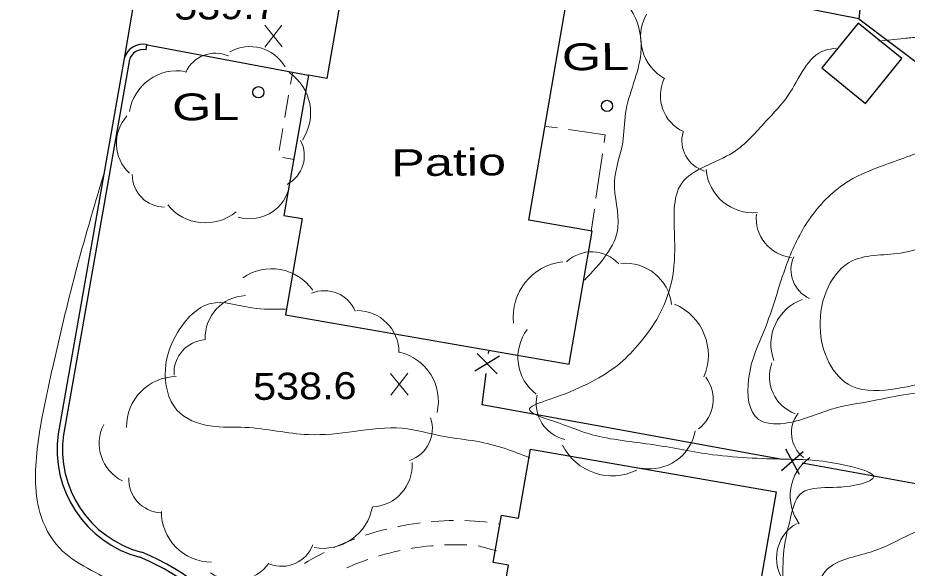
# Model space of a CAD drawing. Extents: x 2361708 to 2370558, y 6977955 to 6991887.
# Drawn here: x 2366593.7 to 2366752.4, y 6983523.9 to 6983622.1 of the extents above; entities that cross this region are included whole.
import ezdxf

# ---------------------------------------------------------------- set-up
doc = ezdxf.new("R2010")
doc.units = 0
doc.header["$LTSCALE"] = 1.9
for name, color, linetype, lineweight in [('11', 7, 'Continuous', 25), ('13', 7, 'Continuous', 13), ('14', 7, 'Continuous', 13), ('17', 7, 'Continuous', 25), ('2', 7, 'Continuous', 25), ('20', 7, 'Continuous', 25), ('29', 7, 'Continuous', 13), ('31', 7, 'Continuous', 13), ('35', 7, 'Continuous', 13)]:
    doc.layers.add(name, color=color, linetype=linetype, lineweight=lineweight)

msp = doc.modelspace()

# ---------------------------------------------------------------- linework, layer by layer
at = {"layer": '11'}
for points in [[(2366684.888, 6983586.01), (2366691.513, 6983624.375), (2366652.287, 6983631.142), (2366648.866, 6983611.318), (2366645.57, 6983611.887), (2366641.218, 6983586.844), (2366644.453, 6983586.285), (2366641.477, 6983569.126), (2366692.093, 6983560.337), (2366696.207, 6983584.047)], [(2366744.992, 6983606.863), (2366751.477, 6983614.855), (2366743.656, 6983621.191), (2366737.182, 6983613.199)], [(2366674.186, 6983483.153), (2366681.284, 6983524.423), (2366678.55, 6983524.897), (2366680.019, 6983533.381), (2366683.064, 6983532.85), (2366685.187, 6983545.131), (2366729.011, 6983537.558), (2366718.291, 6983475.533)]]:
    msp.add_lwpolyline(points, close=True, dxfattribs=at)
at = {"layer": '13'}
for p, q in [((2366642.727, 6983612.26), (2366642.385, 6983610.287)), ((2366642.044, 6983608.313), (2366641.361, 6983604.367)), ((2366641.02, 6983602.393), (2366640.348, 6983598.447)), ((2366641.029, 6983597.193), (2366643.023, 6983596.852)), ((2366679.444, 6983531.796), (2366679.724, 6983531.738)), ((2366675.85, 6983527.921), (2366679.159, 6983527.032))]:
    msp.add_line(p, q, dxfattribs=at)
for points in [[(2366661.547, 6983531.335), (2366661.647, 6983531.356), (2366662.546, 6983531.535), (2366663.434, 6983531.693), (2366664.343, 6983531.832), (2366665.242, 6983531.96), (2366665.491, 6983531.993)], [(2366667.479, 6983532.202), (2366667.959, 6983532.246), (2366668.868, 6983532.315), (2366669.778, 6983532.363), (2366670.698, 6983532.392), (2366671.478, 6983532.41)], [(2366673.478, 6983532.399), (2366674.338, 6983532.367), (2366675.248, 6983532.316), (2366676.159, 6983532.254), (2366677.07, 6983532.173), (2366677.471, 6983532.137)], [(2366655.752, 6983529.79), (2366656.35, 6983529.986), (2366657.227, 6983530.254), (2366658.105, 6983530.503), (2366658.983, 6983530.741), (2366659.591, 6983530.897)], [(2366650.172, 6983527.596), (2366650.402, 6983527.699), (2366651.238, 6983528.067), (2366652.075, 6983528.415), (2366652.911, 6983528.763), (2366653.768, 6983529.091), (2366653.868, 6983529.122)], [(2366669.859, 6983528.044), (2366670.049, 6983528.056), (2366670.889, 6983528.084), (2366671.729, 6983528.092), (2366672.569, 6983528.09), (2366673.419, 6983528.068), (2366673.859, 6983528.052)], [(2366644.889, 6983524.766), (2366645.555, 6983525.163), (2366646.341, 6983525.62), (2366647.137, 6983526.058), (2366647.943, 6983526.495), (2366648.381, 6983526.71)], [(2366658.057, 6983526.062), (2366658.406, 6983526.165), (2366659.224, 6983526.393), (2366660.032, 6983526.611), (2366660.86, 6983526.808), (2366661.679, 6983526.996), (2366661.928, 6983527.049)], [(2366663.895, 6983527.427), (2366664.174, 6983527.47), (2366665.003, 6983527.598), (2366665.842, 6983527.706), (2366666.671, 6983527.814), (2366667.511, 6983527.891), (2366667.86, 6983527.915)], [(2366652.427, 6983523.988), (2366652.855, 6983524.172), (2366653.632, 6983524.499), (2366654.419, 6983524.807), (2366655.206, 6983525.114), (2366656.004, 6983525.392), (2366656.153, 6983525.443)]]:
    msp.add_lwpolyline(points, dxfattribs=at)
at = {"layer": '14'}
for p, q in [((2366689.992, 6983602.47), (2366687.999, 6983602.76)), ((2366696.881, 6983589.944), (2366698.026, 6983597.866)), ((2366696.018, 6983584.006), (2366696.59, 6983587.961))]:
    msp.add_line(p, q, dxfattribs=at)
msp.add_lwpolyline([(2366698.317, 6983599.848), (2366698.514, 6983601.23), (2366691.975, 6983602.178)], dxfattribs=at)
at = {"layer": '17'}
for p, q in [((2366743.809, 6983621.933), (2366755.776, 6983612.886)), ((2366679.649, 6983561.759), (2366675.284, 6983559.067)), ((2366679.259, 6983558.585), (2366675.674, 6983562.241)), ((2366677.715, 6983562.2), (2366677.77, 6983562.641)), ((2366733.824, 6983544.644), (2366729.956, 6983541.287)), ((2366730.678, 6983545.224), (2366733.112, 6983540.707))]:
    msp.add_line(p, q, dxfattribs=at)
for points in [[(2366747.004, 6983651.864), (2366743.809, 6983621.933), (2366714.482, 6983627.754)], [(2366730.127, 6983543.318), (2366676.601, 6983553.069), (2366677.278, 6983558.626)], [(2366790.305, 6983536.431), (2366788.641, 6983532.655), (2366733.673, 6983542.672)]]:
    msp.add_lwpolyline(points, dxfattribs=at)
at = {"layer": '2'}
for p, q in [((2366616.545, 6983637.502), (2366612.7, 6983614.844)), ((2366616.615, 6983616.392), (2366616.756, 6983617.343)), ((2366616.827, 6983617.324), (2366645.57, 6983611.907)), ((2366612.7, 6983614.844), (2366600.917, 6983547.869)), ((2366613.642, 6983614.673), (2366601.859, 6983547.698))]:
    msp.add_line(p, q, dxfattribs=at)
for centre, radius, start, end in [((2366616.049, 6983613.943), 3.469, 77.04177, 164.94285), ((2366616.049, 6983613.943), 2.509, 77.04177, 164.94285), ((2366620.705, 6983545.125), 19.977, 172.10456, 254.80165), ((2366620.705, 6983545.125), 19.017, 172.10456, 254.80165), ((2366600.692, 6983489.015), 40.645, 355.41153, 68.14116), ((2366600.692, 6983489.015), 39.684, 355.41153, 68.14116)]:
    msp.add_arc(centre, radius, start, end, dxfattribs=at)
at = {"layer": '20'}
for centre in [(2366636.648, 6983608.852), (2366698.845, 6983606.414)]:
    msp.add_circle(centre, 1, dxfattribs=at)
at = {"layer": '29'}
for centre, radius, start, end in [((2366713.303, 6983618.646), 8.462, 150.91556, 240.91556), ((2366635.138, 6983609.756), 7.239, 29.83295, 119.83295), ((2366628.978, 6983610.034), 5.785, 66.27912, 156.27912), ((2366622.204, 6983604.009), 8.683, 80.69094, 170.69094), ((2366637.284, 6983605.141), 8.683, 326.11891, 56.11891), ((2366715.429, 6983608.251), 7.055, 155.45335, 245.45335), ((2366618.542, 6983599.722), 7.239, 137.51309, 227.51309), ((2366717.842, 6983600.2), 5.638, 163.82781, 253.82781), ((2366639.06, 6983597.514), 5.785, 298.04072, 28.04072), ((2366724.968, 6983595.785), 8.462, 185.00971, 275.00971), ((2366619.916, 6983594.14), 5.785, 180.0368, 270.0368), ((2366635.097, 6983593.508), 7.239, 253.4641, 343.4641), ((2366627.194, 6983594.221), 8.683, 219.20796, 309.20796), ((2366732.526, 6983586.375), 7.055, 174.07857, 264.07857), ((2366696.104, 6983573.765), 6.59, 42.83917, 132.83917), ((2366737.314, 6983577.18), 5.638, 155.79221, 245.79221), ((2366638.986, 6983568.368), 8.974, 34.8921, 124.8921), ((2366692.009, 6983568.762), 9.891, 96.54106, 186.54106), ((2366702.158, 6983570.08), 8.247, 5.95459, 95.95459), ((2366634.645, 6983565.072), 7.482, 92.44717, 182.44717), ((2366648.423, 6983567.446), 5.979, 22.67807, 112.67807), ((2366707.037, 6983561.913), 9.891, 337.08285, 67.08285), ((2366736.552, 6983563.884), 8.462, 109.95347, 199.95347), ((2366654.242, 6983562.414), 7.482, 0.01662, 90.01662), ((2366691.202, 6983561.552), 8.247, 143.00379, 233.00379), ((2366627.569, 6983558.727), 5.979, 93.60612, 183.60612), ((2366659.789, 6983553.727), 8.974, 346.96752, 76.96752), ((2366734.896, 6983558.074), 7.055, 159.52148, 249.52148), ((2366622.087, 6983549.138), 8.974, 90.70789, 180.70789), ((2366711.205, 6983554.015), 6.59, 307.01444, 37.01444), ((2366692.812, 6983553.32), 6.59, 167.1402, 257.1402), ((2366661.709, 6983548.8), 5.979, 288.69564, 18.69564), ((2366737.4, 6983548.081), 5.638, 141.64394, 231.64394), ((2366615.735, 6983546.175), 7.482, 153.33553, 243.33553), ((2366706.476, 6983549.88), 8.247, 259.7633, 349.7633), ((2366699.779, 6983550.28), 9.891, 206.37988, 296.37988), ((2366656.601, 6983542.304), 7.482, 273.42909, 3.42909), ((2366740, 6983536.816), 8.462, 126.0874, 216.0874), ((2366619.497, 6983539.78), 5.979, 177.48183, 267.48183), ((2366648.141, 6983536.42), 8.974, 260.07567, 350.07567), ((2366628.313, 6983533.965), 8.974, 179.6924, 269.6924), ((2366736.151, 6983525.723), 7.055, 118.74647, 208.74647), ((2366640.803, 6983530.221), 5.979, 248.89079, 338.89079), ((2366632.477, 6983529.159), 7.482, 234.14393, 324.14393)]:
    msp.add_arc(centre, radius, start, end, dxfattribs=at)
at = {"layer": '31'}
for p, q in [((2366640.892, 6983616.943), (2366637.774, 6983620.793)), ((2366637.811, 6983616.913), (2366640.855, 6983620.823)), ((2366663.344, 6983554.813), (2366660.227, 6983558.664)), ((2366660.264, 6983554.784), (2366663.307, 6983558.693))]:
    msp.add_line(p, q, dxfattribs=at)
at = {"layer": '35'}
for points in [[(2366634.791, 6983919.569), (2366632.667, 6983912.539), (2366627.202, 6983898.356), (2366624.039, 6983887.106), (2366616.496, 6983871.663), (2366613.136, 6983862.14), (2366609.482, 6983856.205), (2366604.22, 6983852.195), (2366602.436, 6983848.438), (2366604.988, 6983846.192), (2366609.012, 6983842.61), (2366607.842, 6983834.219), (2366604.316, 6983824.374), (2366600.197, 6983816.855), (2366595.104, 6983813.926), (2366586.855, 6983813.848), (2366579.375, 6983814.807), (2366565.709, 6983816.387), (2366552.761, 6983818.243), (2366538.688, 6983819.56), (2366528.389, 6983821.472), (2366516.562, 6983822.139), (2366503.671, 6983825.346), (2366492.754, 6983824.962), (2366486.612, 6983826.254), (2366479.358, 6983831.816), (2366476.585, 6983837.429), (2366473.459, 6983845.36), (2366472.047, 6983851.857), (2366469.955, 6983851.087), (2366464.652, 6983848.116), (2366456.29, 6983849.427), (2366449.947, 6983851.717), (2366444.634, 6983854.106), (2366440.213, 6983856.324), (2366439.877, 6983854.881), (2366437.568, 6983844.288), (2366434.981, 6983834.523), (2366431.199, 6983822.067), (2366424.733, 6983799.634), (2366418.881, 6983780.807), (2366413.681, 6983760.847), (2366407.995, 6983739.342), (2366403.268, 6983718.016), (2366399.542, 6983701.839), (2366394.896, 6983679.284), (2366389.396, 6983656.12), (2366384.274, 6983633.281), (2366382.176, 6983616.25), (2366377.896, 6983593.058), (2366374.864, 6983570.218), (2366370.936, 6983546.83), (2366369.353, 6983533.434), (2366367.804, 6983522.799), (2366367.692, 6983521.998), (2366366.792, 6983516.709), (2366366.128, 6983509.792), (2366367.472, 6983509.385), (2366370.916, 6983514.278), (2366374.314, 6983517.631), (2366381.278, 6983525.637), (2366394.175, 6983533.32), (2366404.166, 6983536.455), (2366409.203, 6983534.753), (2366412.734, 6983529.367), (2366412.225, 6983522.982), (2366409.904, 6983513.569), (2366408.594, 6983499.946), (2366407.465, 6983488.314), (2366406.028, 6983481.58), (2366403.731, 6983476.068)], [(2366720.861, 6983630.064), (2366719.037, 6983629.357), (2366710.476, 6983629.406), (2366703.349, 6983631.148), (2366701.481, 6983627.78), (2366703.528, 6983622.899), (2366704.885, 6983615.812), (2366702.158, 6983605.095), (2366701.647, 6983599.86), (2366700.184, 6983592.846), (2366700.811, 6983584.751), (2366694.81, 6983575.284)], [(2366857.373, 6983626.264), (2366851.233, 6983625.205), (2366842.576, 6983622.743), (2366837.258, 6983625.692), (2366831.507, 6983628.908), (2366825.222, 6983628.377), (2366820.885, 6983623.806), (2366817.819, 6983617.017), (2366811.873, 6983618.62), (2366805.433, 6983620.799), (2366796.524, 6983619.544), (2366787.238, 6983621.246), (2366780.769, 6983621.094), (2366770.764, 6983619.489), (2366762.608, 6983617.951), (2366754.291, 6983618.642), (2366751.833, 6983618.449), (2366747.317, 6983617.946)], [(2366856.109, 6983618.271), (2366851.762, 6983619.03), (2366854.403, 6983621.035), (2366851.205, 6983621.865), (2366844.494, 6983619.891), (2366838.372, 6983613.682), (2366832.489, 6983604.566), (2366824.444, 6983595.589), (2366821.117, 6983593.107), (2366819.619, 6983599.143), (2366814.626, 6983604.716), (2366809.776, 6983607.89), (2366799.139, 6983608.498), (2366788.859, 6983611.621), (2366779.023, 6983611.207), (2366767.556, 6983606.598), (2366757.154, 6983599.418), (2366748.506, 6983595.916), (2366741.955, 6983592.973), (2366735.284, 6983586.649), (2366731.169, 6983578.81), (2366727.22, 6983567.152), (2366724.1, 6983557.572), (2366725.878, 6983550.458), (2366730.435, 6983549.752), (2366738.912, 6983552.273), (2366746.238, 6983553.782), (2366758.837, 6983555.022), (2366767.87, 6983550.488), (2366775.108, 6983543.397), (2366778.695, 6983538.441), (2366773.514, 6983533.281), (2366764.97, 6983532.599), (2366757, 6983531.594), (2366745.884, 6983526.788), (2366738.094, 6983523.663), (2366735.44, 6983516.778), (2366733.791, 6983506.141), (2366731.129, 6983489.545), (2366730.226, 6983479.347), (2366728.915, 6983472.024), (2366723.34, 6983467.27), (2366720.422, 6983462.922), (2366715.728, 6983454.827), (2366714.266, 6983448.783), (2366713.154, 6983442.722), (2366713.501, 6983435.665), (2366715.14, 6983431.55), (2366713.102, 6983427.131), (2366708.793, 6983421.76), (2366701.925, 6983415.144), (2366693.925, 6983407.837), (2366686.4, 6983399.885), (2366674.93, 6983388.235), (2366666.489, 6983378.825), (2366656.269, 6983370.397), (2366646.079, 6983365.1), (2366633.827, 6983356.873), (2366622.736, 6983348.407), (2366608.181, 6983338.438), (2366596.544, 6983332.746), (2366582.343, 6983324.421), (2366569.752, 6983320.291), (2366554.555, 6983315.656), (2366546.007, 6983314.345), (2366534.798, 6983313.128), (2366523.363, 6983313.629), (2366513.723, 6983314.658), (2366504.199, 6983317.077), (2366493.114, 6983317.561), (2366483.21, 6983320.008), (2366474.457, 6983322.414), (2366465.519, 6983324.299), (2366452.712, 6983327.028), (2366440.705, 6983330.853), (2366428.092, 6983333.163), (2366420.094, 6983336.057), (2366410.051, 6983339.502), (2366403.905, 6983342.184), (2366394.662, 6983345.686), (2366386.599, 6983349.099), (2366379.907, 6983351.305), (2366374.743, 6983352.796), (2366369.4, 6983355.226), (2366369.309, 6983355.285)], [(2366739.729, 6983616.694), (2366737.732, 6983616.325), (2366731.188, 6983608.302), (2366727.202, 6983603.673), (2366721.345, 6983598.107), (2366712.196, 6983592.64), (2366710.912, 6983582.567), (2366710.402, 6983575.202), (2366707.718, 6983568.316), (2366704.292, 6983563.643), (2366700.696, 6983560.099), (2366695.406, 6983556.818), (2366688.513, 6983554.003), (2366685.048, 6983552.39), (2366690.183, 6983549.818), (2366696.213, 6983547.726), (2366707.271, 6983545.921), (2366717.748, 6983544.161), (2366731.416, 6983543.34), (2366741.799, 6983542.169), (2366746.427, 6983540.143), (2366743.071, 6983538.702), (2366732.97, 6983536.715), (2366731.519, 6983532.591), (2366730.338, 6983526.35), (2366730.067, 6983520.217), (2366728.747, 6983514.914)], [(2366850.011, 6983590.732), (2366842.564, 6983586.151), (2366829.217, 6983574.273), (2366821.002, 6983565.214), (2366811.143, 6983553.56), (2366800.768, 6983538.3), (2366795.699, 6983534.992), (2366793.05, 6983535.977), (2366789.15, 6983539.04), (2366789.632, 6983546.235), (2366794.001, 6983556.797), (2366794.376, 6983574.142), (2366792.981, 6983585.168), (2366786.941, 6983597.772), (2366779.802, 6983600.794), (2366773.317, 6983596.012), (2366764.329, 6983587.406), (2366751.826, 6983580.227), (2366742.62, 6983578.759), (2366736.872, 6983566.964), (2366742.523, 6983556.397), (2366750.597, 6983555.964), (2366764.831, 6983557.73), (2366775.587, 6983551.872), (2366780.029, 6983542.243), (2366781.879, 6983533.851), (2366776.994, 6983529.154), (2366772.094, 6983524.907), (2366769.102, 6983519.858), (2366765.94, 6983510.598), (2366763.04, 6983499.01), (2366755.53, 6983493.738), (2366748.134, 6983486.897), (2366742.514, 6983476.433), (2366736.503, 6983468.115), (2366730.644, 6983456.459), (2366731.555, 6983450.008), (2366731.285, 6983444.715), (2366725.708, 6983438.041), (2366719.435, 6983432.011), (2366713.06, 6983424.2), (2366704.213, 6983414.386), (2366696.871, 6983407.105), (2366688.755, 6983399.368), (2366677.579, 6983387.281), (2366666.505, 6983376.085), (2366656.537, 6983368.52), (2366641.854, 6983358.199), (2366628.954, 6983349.806), (2366615.085, 6983340.173), (2366605.513, 6983335.072), (2366604.687, 6983334.604)], [(2366609.037, 6983594.108), (2366603.965, 6983576.459), (2366599.954, 6983559.78), (2366597.295, 6983545.974), (2366597.68, 6983533.837), (2366601.141, 6983527.51), (2366611.577, 6983520.669), (2366617.284, 6983514.603), (2366623.478, 6983503.811), (2366624.005, 6983492.486), (2366620.658, 6983481.713), (2366604.997, 6983474.314), (2366591.065, 6983477.621), (2366580.351, 6983489.51), (2366575.231, 6983510.603), (2366575.255, 6983524.913), (2366575.098, 6983543.423), (2366574.726, 6983558.38), (2366574.492, 6983567.108), (2366574.126, 6983573.065)], [(2366641.507, 6983570.126), (2366635.475, 6983570.379), (2366628.137, 6983571.129), (2366622.226, 6983565.983), (2366620.049, 6983559.362), (2366622.118, 6983552.121), (2366628.065, 6983549.297), (2366634.298, 6983549.026), (2366645.59, 6983547.744), (2366653.755, 6983548.312), (2366662.33, 6983548.883), (2366669.795, 6983547.404), (2366675.503, 6983546.559), (2366680.696, 6983545.238), (2366685.062, 6983543.619)]]:
    msp.add_spline(points, degree=3, dxfattribs=at)

# ---------------------------------------------------------------- texts
at = {"layer": '14', "width": 1.4}
msp.add_text('Patio', height=4.8, rotation=0.545, dxfattribs=at).set_placement((2366660.372, 6983593.847))
at = {"layer": '20', "width": 1.4}
for p in [(2366685.834, 6983612.69), (2366616.276, 6983603.748)]:
    msp.add_text('  GL', height=4.8, rotation=0.545, dxfattribs=at).set_placement(p)
at = {"layer": '31', "width": 1.15}
for s, p in [('539.7', (2366621.634, 6983621.789)), ('538.6', (2366635.721, 6983553.93))]:
    msp.add_text(s, height=4.8, rotation=0.545, dxfattribs=at).set_placement(p)

doc.saveas('drawing.dxf')
